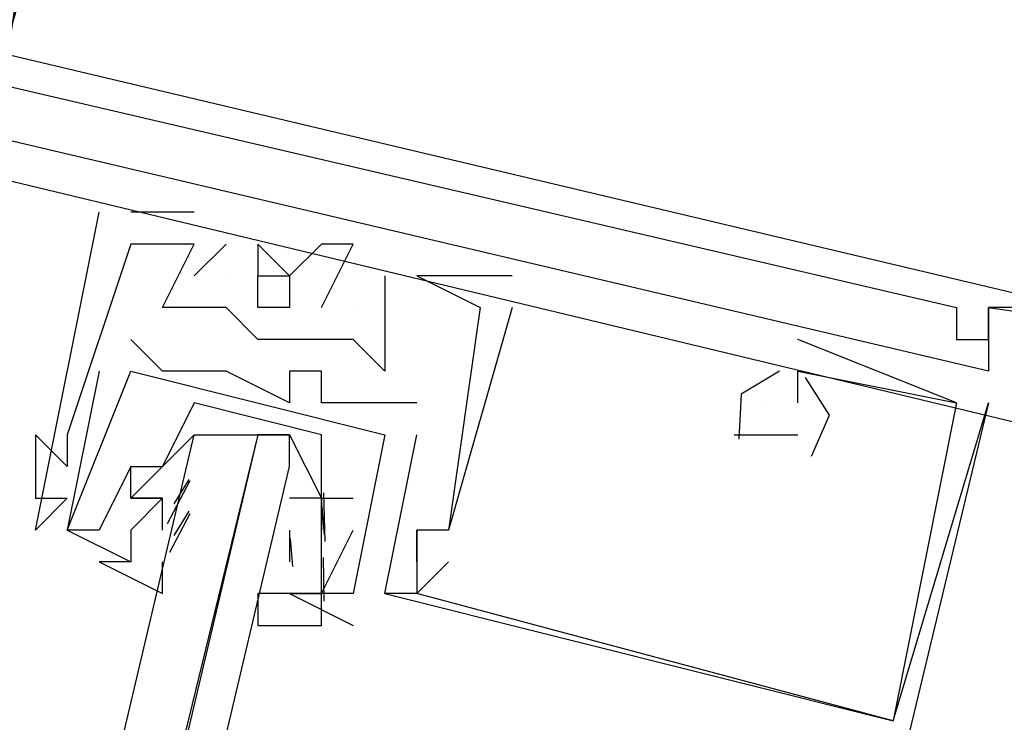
# Model space of a CAD drawing. Header units: feet. Extents: x -79 to 198, y -22 to 181.
# Tile 511 of 656: x 120.98 to 121.393, y 90.564 to 90.859. Entities that reach past the tile are written whole.
import ezdxf

# ---------------------------------------------------------------- set-up
doc = ezdxf.new("R2010")
doc.units = ezdxf.units.FT
doc.layers.add('A-LINEA', color=7, linetype='CONTINUOUS')

msp = doc.modelspace()

# ---------------------------------------------------------------- linework, layer by layer
at = {"layer": 'A-LINEA'}
for p, q in [((121.0133, 90.7778), (121.0133, 90.7778)), ((121.0133, 90.7778), (121.0133, 90.7778)), ((121.0133, 90.7778), (121.0133, 90.7778)), ((121.0133, 90.7778), (121.0133, 90.7778)), ((121.0133, 90.7778), (121.0133, 90.7778)), ((121.0133, 90.7778), (121.0133, 90.7778)), ((121.0533, 90.7778), (121.0267, 90.7778)), ((121.0267, 90.7778), (121.0267, 90.7778)), ((121.0533, 90.7778), (121.0267, 90.7778)), ((121.0267, 90.7778), (121.0267, 90.7778)), ((121.0533, 90.7778), (121.0267, 90.7778)), ((121.0267, 90.7778), (121.0267, 90.7778)), ((121.0533, 90.7778), (121.0267, 90.7778)), ((121.0267, 90.7778), (121.0267, 90.7778)), ((121.0533, 90.7778), (121.0267, 90.7778)), ((121.0267, 90.7778), (121.0267, 90.7778)), ((121.0533, 90.7778), (121.0267, 90.7778)), ((121.0267, 90.7778), (121.0267, 90.7778)), ((121.0533, 90.7778), (121.0533, 90.7778)), ((121.0533, 90.7778), (121.0533, 90.7778)), ((121.0533, 90.7778), (121.0533, 90.7778)), ((121.0533, 90.7778), (121.0533, 90.7778)), ((121.0533, 90.7778), (121.0533, 90.7778)), ((121.0533, 90.7778), (121.0533, 90.7778)), ((121.0267, 90.7644), (121.0267, 90.7644)), ((121.0267, 90.7644), (121.0267, 90.7644)), ((121.0267, 90.7644), (121.0267, 90.7644)), ((121.0267, 90.7644), (121.0267, 90.7644)), ((121.0267, 90.7644), (121.0267, 90.7644)), ((121.0267, 90.7644), (121.0267, 90.7644)), ((121.0533, 90.7511), (121.0667, 90.7644)), ((121.0533, 90.7644), (121.0533, 90.7644)), ((121.0533, 90.7644), (121.0533, 90.7644)), ((121.0533, 90.7511), (121.0667, 90.7644)), ((121.0533, 90.7644), (121.0533, 90.7644)), ((121.0533, 90.7644), (121.0533, 90.7644)), ((121.0533, 90.7511), (121.0667, 90.7644)), ((121.0533, 90.7644), (121.0533, 90.7644)), ((121.0533, 90.7644), (121.0533, 90.7644)), ((121.0533, 90.7511), (121.0667, 90.7644)), ((121.0533, 90.7644), (121.0533, 90.7644)), ((121.0533, 90.7644), (121.0533, 90.7644)), ((121.0533, 90.7511), (121.0667, 90.7644)), ((121.0533, 90.7644), (121.0533, 90.7644)), ((121.0533, 90.7644), (121.0533, 90.7644)), ((121.0533, 90.7511), (121.0667, 90.7644)), ((121.0533, 90.7644), (121.0533, 90.7644)), ((121.0533, 90.7644), (121.0533, 90.7644)), ((121.0667, 90.7644), (121.0667, 90.7644)), ((121.0667, 90.7644), (121.0667, 90.7644)), ((121.0667, 90.7644), (121.0667, 90.7644)), ((121.0667, 90.7644), (121.0667, 90.7644)), ((121.0667, 90.7644), (121.0667, 90.7644)), ((121.0667, 90.7644), (121.0667, 90.7644)), ((121.08, 90.7644), (121.08, 90.7644)), ((121.08, 90.7644), (121.08, 90.7644)), ((121.08, 90.7644), (121.08, 90.7644)), ((121.08, 90.7644), (121.08, 90.7644)), ((121.08, 90.7644), (121.08, 90.7644)), ((121.08, 90.7644), (121.08, 90.7644)), ((121.1067, 90.7644), (121.1067, 90.7644)), ((121.1067, 90.7644), (121.1067, 90.7644)), ((121.1067, 90.7644), (121.1067, 90.7644)), ((121.1067, 90.7644), (121.1067, 90.7644)), ((121.1067, 90.7644), (121.1067, 90.7644)), ((121.1067, 90.7644), (121.1067, 90.7644)), ((121.12, 90.7644), (121.12, 90.7644)), ((121.12, 90.7644), (121.12, 90.7644)), ((121.12, 90.7644), (121.12, 90.7644)), ((121.12, 90.7644), (121.12, 90.7644)), ((121.12, 90.7644), (121.12, 90.7644)), ((121.12, 90.7644), (121.12, 90.7644)), ((121.0533, 90.7511), (121.0533, 90.7511)), ((121.0533, 90.7511), (121.0533, 90.7511)), ((121.0533, 90.7511), (121.0533, 90.7511)), ((121.0533, 90.7511), (121.0533, 90.7511)), ((121.0533, 90.7511), (121.0533, 90.7511)), ((121.0533, 90.7511), (121.0533, 90.7511)), ((121.0667, 90.7511), (121.0667, 90.7511)), ((121.0667, 90.7511), (121.0667, 90.7511)), ((121.0667, 90.7511), (121.0667, 90.7511)), ((121.0667, 90.7511), (121.0667, 90.7511)), ((121.0667, 90.7511), (121.0667, 90.7511)), ((121.0667, 90.7511), (121.0667, 90.7511)), ((121.08, 90.7511), (121.08, 90.7511)), ((121.08, 90.7511), (121.08, 90.7511)), ((121.08, 90.7511), (121.08, 90.7511)), ((121.08, 90.7511), (121.08, 90.7511)), ((121.08, 90.7511), (121.08, 90.7511)), ((121.08, 90.7511), (121.08, 90.7511)), ((121.0933, 90.7511), (121.0933, 90.7511)), ((121.0933, 90.7511), (121.0933, 90.7511)), ((121.0933, 90.7511), (121.0933, 90.7511)), ((121.0933, 90.7511), (121.0933, 90.7511)), ((121.0933, 90.7511), (121.0933, 90.7511)), ((121.0933, 90.7511), (121.0933, 90.7511)), ((121.1333, 90.7511), (121.1333, 90.7511)), ((121.1333, 90.7511), (121.1333, 90.7511)), ((121.1333, 90.7511), (121.1333, 90.7511)), ((121.1333, 90.7511), (121.1333, 90.7511)), ((121.1333, 90.7511), (121.1333, 90.7511)), ((121.1333, 90.7511), (121.1333, 90.7511)), ((121.1867, 90.7511), (121.1467, 90.7511)), ((121.1467, 90.7511), (121.1467, 90.7511)), ((121.1467, 90.7511), (121.1467, 90.7511)), ((121.1867, 90.7511), (121.1467, 90.7511)), ((121.1467, 90.7511), (121.1467, 90.7511)), ((121.1467, 90.7511), (121.1467, 90.7511)), ((121.1867, 90.7511), (121.1467, 90.7511)), ((121.1467, 90.7511), (121.1467, 90.7511)), ((121.1467, 90.7511), (121.1467, 90.7511)), ((121.1867, 90.7511), (121.1467, 90.7511)), ((121.1467, 90.7511), (121.1467, 90.7511)), ((121.1467, 90.7511), (121.1467, 90.7511)), ((121.1867, 90.7511), (121.1467, 90.7511)), ((121.1467, 90.7511), (121.1467, 90.7511)), ((121.1467, 90.7511), (121.1467, 90.7511)), ((121.1867, 90.7511), (121.1467, 90.7511)), ((121.1467, 90.7511), (121.1467, 90.7511)), ((121.1467, 90.7511), (121.1467, 90.7511)), ((121.1867, 90.7511), (121.1867, 90.7511)), ((121.1867, 90.7511), (121.1867, 90.7511)), ((121.1867, 90.7511), (121.1867, 90.7511)), ((121.1867, 90.7511), (121.1867, 90.7511)), ((121.1867, 90.7511), (121.1867, 90.7511)), ((121.1867, 90.7511), (121.1867, 90.7511)), ((121.04, 90.7378), (121.04, 90.7378)), ((121.04, 90.7378), (121.04, 90.7378)), ((121.04, 90.7378), (121.04, 90.7378)), ((121.04, 90.7378), (121.04, 90.7378)), ((121.04, 90.7378), (121.04, 90.7378)), ((121.04, 90.7378), (121.04, 90.7378)), ((121.0533, 90.7378), (121.0533, 90.7378)), ((121.0533, 90.7378), (121.0533, 90.7378)), ((121.0533, 90.7378), (121.0533, 90.7378)), ((121.0533, 90.7378), (121.0533, 90.7378)), ((121.0533, 90.7378), (121.0533, 90.7378)), ((121.0533, 90.7378), (121.0533, 90.7378)), ((121.0667, 90.7378), (121.0667, 90.7378)), ((121.0667, 90.7378), (121.0667, 90.7378)), ((121.0667, 90.7378), (121.0667, 90.7378)), ((121.0667, 90.7378), (121.0667, 90.7378)), ((121.0667, 90.7378), (121.0667, 90.7378)), ((121.0667, 90.7378), (121.0667, 90.7378)), ((121.0933, 90.7378), (121.0933, 90.7378)), ((121.0933, 90.7378), (121.0933, 90.7378)), ((121.0933, 90.7378), (121.0933, 90.7378)), ((121.0933, 90.7378), (121.0933, 90.7378)), ((121.0933, 90.7378), (121.0933, 90.7378)), ((121.0933, 90.7378), (121.0933, 90.7378)), ((121.1067, 90.7378), (121.1067, 90.7378)), ((121.1067, 90.7378), (121.1067, 90.7378)), ((121.1067, 90.7378), (121.1067, 90.7378)), ((121.1067, 90.7378), (121.1067, 90.7378)), ((121.1067, 90.7378), (121.1067, 90.7378)), ((121.1067, 90.7378), (121.1067, 90.7378)), ((121.12, 90.7378), (121.12, 90.7378)), ((121.12, 90.7378), (121.12, 90.7378)), ((121.12, 90.7378), (121.12, 90.7378)), ((121.12, 90.7378), (121.12, 90.7378)), ((121.12, 90.7378), (121.12, 90.7378)), ((121.12, 90.7378), (121.12, 90.7378)), ((121.1333, 90.7378), (121.1333, 90.7378)), ((121.1333, 90.7378), (121.1333, 90.7378)), ((121.1333, 90.7378), (121.1333, 90.7378)), ((121.1333, 90.7378), (121.1333, 90.7378)), ((121.1333, 90.7378), (121.1333, 90.7378)), ((121.1333, 90.7378), (121.1333, 90.7378)), ((121.1333, 90.7378), (121.1333, 90.7378)), ((121.1333, 90.7378), (121.1333, 90.7378)), ((121.1333, 90.7378), (121.1333, 90.7378)), ((121.1333, 90.7378), (121.1333, 90.7378)), ((121.1333, 90.7378), (121.1333, 90.7378)), ((121.1333, 90.7378), (121.1333, 90.7378)), ((121.1733, 90.7378), (121.1733, 90.7378)), ((121.1733, 90.7378), (121.1733, 90.7378)), ((121.1733, 90.7378), (121.1733, 90.7378)), ((121.1733, 90.7378), (121.1733, 90.7378)), ((121.1733, 90.7378), (121.1733, 90.7378)), ((121.1733, 90.7378), (121.1733, 90.7378)), ((121.1733, 90.7378), (121.1733, 90.7378)), ((121.1733, 90.7378), (121.1733, 90.7378)), ((121.1733, 90.7378), (121.1733, 90.7378)), ((121.1733, 90.7378), (121.1733, 90.7378)), ((121.1733, 90.7378), (121.1733, 90.7378)), ((121.1733, 90.7378), (121.1733, 90.7378)), ((121.1867, 90.7378), (121.1867, 90.7378)), ((121.1867, 90.7378), (121.1867, 90.7378)), ((121.1867, 90.7378), (121.1867, 90.7378)), ((121.1867, 90.7378), (121.1867, 90.7378)), ((121.1867, 90.7378), (121.1867, 90.7378)), ((121.1867, 90.7378), (121.1867, 90.7378)), ((121.3733, 90.7378), (121.3733, 90.7378)), ((121.3733, 90.7378), (121.3733, 90.7378)), ((121.3733, 90.7378), (121.3733, 90.7378)), ((121.3733, 90.7378), (121.3733, 90.7378)), ((121.3733, 90.7378), (121.3733, 90.7378)), ((121.3733, 90.7378), (121.3733, 90.7378)), ((121.3867, 90.7378), (121.3867, 90.7378)), ((121.3867, 90.7378), (121.3867, 90.7378)), ((121.3867, 90.7378), (121.3867, 90.7378)), ((121.3867, 90.7378), (121.3867, 90.7378)), ((121.3867, 90.7378), (121.3867, 90.7378)), ((121.3867, 90.7378), (121.3867, 90.7378)), ((121.3867, 90.7378), (121.3867, 90.7378)), ((121.3867, 90.7378), (121.3867, 90.7378)), ((121.3867, 90.7378), (121.3867, 90.7378)), ((121.3867, 90.7378), (121.3867, 90.7378)), ((121.3867, 90.7378), (121.3867, 90.7378)), ((121.3867, 90.7378), (121.3867, 90.7378)), ((121.0267, 90.7244), (121.0267, 90.7244)), ((121.0267, 90.7244), (121.0267, 90.7244)), ((121.0267, 90.7244), (121.0267, 90.7244)), ((121.0267, 90.7244), (121.0267, 90.7244)), ((121.08, 90.7244), (121.08, 90.7244)), ((121.08, 90.7244), (121.08, 90.7244)), ((121.08, 90.7244), (121.08, 90.7244)), ((121.08, 90.7244), (121.08, 90.7244)), ((121.08, 90.7244), (121.08, 90.7244)), ((121.08, 90.7244), (121.08, 90.7244)), ((121.0933, 90.7244), (121.0933, 90.7244)), ((121.0933, 90.7244), (121.0933, 90.7244)), ((121.0933, 90.7244), (121.0933, 90.7244)), ((121.0933, 90.7244), (121.0933, 90.7244)), ((121.0933, 90.7244), (121.0933, 90.7244)), ((121.0933, 90.7244), (121.0933, 90.7244)), ((121.1067, 90.7244), (121.1067, 90.7244)), ((121.1067, 90.7244), (121.1067, 90.7244)), ((121.1067, 90.7244), (121.1067, 90.7244)), ((121.1067, 90.7244), (121.1067, 90.7244)), ((121.1067, 90.7244), (121.1067, 90.7244)), ((121.1067, 90.7244), (121.1067, 90.7244)), ((121.12, 90.7244), (121.12, 90.7244)), ((121.12, 90.7244), (121.12, 90.7244)), ((121.12, 90.7244), (121.12, 90.7244)), ((121.12, 90.7244), (121.12, 90.7244)), ((121.12, 90.7244), (121.12, 90.7244)), ((121.12, 90.7244), (121.12, 90.7244)), ((121.3733, 90.6978), (121.3067, 90.7244)), ((121.3067, 90.7244), (121.3067, 90.7244)), ((121.3733, 90.6978), (121.3067, 90.7244)), ((121.3067, 90.7244), (121.3067, 90.7244)), ((121.3733, 90.6978), (121.3067, 90.7244)), ((121.3067, 90.7244), (121.3067, 90.7244)), ((121.3733, 90.6978), (121.3067, 90.7244)), ((121.3067, 90.7244), (121.3067, 90.7244)), ((121.3733, 90.6978), (121.3067, 90.7244)), ((121.3067, 90.7244), (121.3067, 90.7244)), ((121.3733, 90.6978), (121.3067, 90.7244)), ((121.3067, 90.7244), (121.3067, 90.7244)), ((121.3733, 90.7244), (121.3733, 90.7244)), ((121.3733, 90.7244), (121.3733, 90.7244)), ((121.3733, 90.7244), (121.3733, 90.7244)), ((121.3733, 90.7244), (121.3733, 90.7244)), ((121.3733, 90.7244), (121.3733, 90.7244)), ((121.3733, 90.7244), (121.3733, 90.7244)), ((121.3867, 90.7244), (121.3867, 90.7244)), ((121.3867, 90.7244), (121.3867, 90.7244)), ((121.3867, 90.7244), (121.3867, 90.7244)), ((121.3867, 90.7244), (121.3867, 90.7244)), ((121.3867, 90.7244), (121.3867, 90.7244)), ((121.3867, 90.7244), (121.3867, 90.7244)), ((121.3867, 90.7244), (121.3867, 90.7244)), ((121.3867, 90.7244), (121.3867, 90.7244)), ((121.3867, 90.7244), (121.3867, 90.7244)), ((121.3867, 90.7244), (121.3867, 90.7244)), ((121.3867, 90.7244), (121.3867, 90.7244)), ((121.3867, 90.7244), (121.3867, 90.7244)), ((121.0133, 90.7111), (121.0133, 90.7111)), ((121.0133, 90.7111), (121.0133, 90.7111)), ((121.0133, 90.7111), (121.0133, 90.7111)), ((121.0133, 90.7111), (121.0133, 90.7111)), ((121.0267, 90.7111), (121.0267, 90.7111)), ((121.0267, 90.7111), (121.0267, 90.7111)), ((121.0267, 90.7111), (121.0267, 90.7111)), ((121.0267, 90.7111), (121.0267, 90.7111)), ((121.04, 90.7111), (121.04, 90.7111)), ((121.04, 90.7111), (121.04, 90.7111)), ((121.04, 90.7111), (121.04, 90.7111)), ((121.04, 90.7111), (121.04, 90.7111)), ((121.0667, 90.7111), (121.0667, 90.7111)), ((121.0667, 90.7111), (121.0667, 90.7111)), ((121.0667, 90.7111), (121.0667, 90.7111)), ((121.0667, 90.7111), (121.0667, 90.7111)), ((121.0933, 90.7111), (121.0933, 90.7111)), ((121.0933, 90.7111), (121.0933, 90.7111)), ((121.0933, 90.7111), (121.0933, 90.7111)), ((121.0933, 90.7111), (121.0933, 90.7111)), ((121.1067, 90.7111), (121.1067, 90.7111)), ((121.1067, 90.7111), (121.1067, 90.7111)), ((121.1067, 90.7111), (121.1067, 90.7111)), ((121.1067, 90.7111), (121.1067, 90.7111)), ((121.1333, 90.7111), (121.1333, 90.7111)), ((121.1333, 90.7111), (121.1333, 90.7111)), ((121.1333, 90.7111), (121.1333, 90.7111)), ((121.1333, 90.7111), (121.1333, 90.7111)), ((121.1333, 90.7111), (121.1333, 90.7111)), ((121.1333, 90.7111), (121.1333, 90.7111)), ((121.2933, 90.7111), (121.2933, 90.7111)), ((121.2933, 90.7111), (121.2933, 90.7111)), ((121.2933, 90.7111), (121.2933, 90.7111)), ((121.2933, 90.7111), (121.2933, 90.7111)), ((121.2933, 90.7111), (121.2933, 90.7111)), ((121.2933, 90.7111), (121.2933, 90.7111)), ((121.2933, 90.7111), (121.2933, 90.7111)), ((121.2933, 90.7111), (121.2933, 90.7111)), ((121.2933, 90.7111), (121.2933, 90.7111)), ((121.2933, 90.7111), (121.2933, 90.7111)), ((121.2933, 90.7111), (121.2933, 90.7111)), ((121.2933, 90.7111), (121.2933, 90.7111)), ((121.3067, 90.7111), (121.3067, 90.7111)), ((121.3067, 90.7111), (121.3067, 90.7111)), ((121.3067, 90.7111), (121.3067, 90.7111)), ((121.3067, 90.7111), (121.3067, 90.7111)), ((121.3067, 90.7111), (121.3067, 90.7111)), ((121.3067, 90.7111), (121.3067, 90.7111)), ((121.3867, 90.7111), (121.3867, 90.7111)), ((121.3867, 90.7111), (121.3867, 90.7111)), ((121.3867, 90.7111), (121.3867, 90.7111)), ((121.3867, 90.7111), (121.3867, 90.7111)), ((121.3867, 90.7111), (121.3867, 90.7111)), ((121.3867, 90.7111), (121.3867, 90.7111)), ((121.1067, 90.6844), (121.0533, 90.6978)), ((121.1067, 90.6844), (121.0533, 90.6978)), ((121.0933, 90.6978), (121.0933, 90.6978)), ((121.0933, 90.6978), (121.0933, 90.6978)), ((121.0933, 90.6978), (121.0933, 90.6978)), ((121.0933, 90.6978), (121.0933, 90.6978)), ((121.1067, 90.6978), (121.1067, 90.6978)), ((121.1067, 90.6978), (121.1067, 90.6978)), ((121.1067, 90.6978), (121.1067, 90.6978)), ((121.1067, 90.6978), (121.1067, 90.6978)), ((121.12, 90.6978), (121.12, 90.6978)), ((121.12, 90.6978), (121.12, 90.6978)), ((121.12, 90.6978), (121.12, 90.6978)), ((121.12, 90.6978), (121.12, 90.6978)), ((121.1467, 90.6978), (121.1467, 90.6978)), ((121.1467, 90.6978), (121.1467, 90.6978)), ((121.1467, 90.6978), (121.1467, 90.6978)), ((121.1467, 90.6978), (121.1467, 90.6978)), ((121.2933, 90.6978), (121.2933, 90.6978)), ((121.2933, 90.6978), (121.2933, 90.6978)), ((121.2933, 90.6978), (121.2933, 90.6978)), ((121.2933, 90.6978), (121.2933, 90.6978)), ((121.2933, 90.6978), (121.2933, 90.6978)), ((121.2933, 90.6978), (121.2933, 90.6978)), ((121.3067, 90.6978), (121.3067, 90.6978)), ((121.3067, 90.6978), (121.3067, 90.6978)), ((121.3067, 90.6978), (121.3067, 90.6978)), ((121.3067, 90.6978), (121.3067, 90.6978)), ((121.3067, 90.6978), (121.3067, 90.6978)), ((121.3067, 90.6978), (121.3067, 90.6978)), ((121.3467, 90.5644), (121.3867, 90.6978)), ((121.3467, 90.5644), (121.3867, 90.6978)), ((121.3467, 90.5644), (121.3867, 90.6978)), ((121.3467, 90.5644), (121.3867, 90.6978)), ((121.3467, 90.5644), (121.3867, 90.6978)), ((121.3467, 90.5644), (121.3867, 90.6978)), ((121.3733, 90.6978), (121.3733, 90.6978)), ((121.3733, 90.6978), (121.3733, 90.6978)), ((121.3733, 90.6978), (121.3733, 90.6978)), ((121.3733, 90.6978), (121.3733, 90.6978)), ((121.3733, 90.6978), (121.3733, 90.6978)), ((121.3733, 90.6978), (121.3733, 90.6978)), ((121.3733, 90.6978), (121.3733, 90.6978)), ((121.3733, 90.6978), (121.3733, 90.6978)), ((121.3733, 90.6978), (121.3733, 90.6978)), ((121.3733, 90.6978), (121.3733, 90.6978)), ((121.3733, 90.6978), (121.3733, 90.6978)), ((121.3733, 90.6978), (121.3733, 90.6978)), ((121.3867, 90.6978), (121.3867, 90.6978)), ((121.3867, 90.6978), (121.3867, 90.6978)), ((121.3867, 90.6978), (121.3867, 90.6978)), ((121.3867, 90.6978), (121.3867, 90.6978)), ((121.3867, 90.6978), (121.3867, 90.6978)), ((121.3867, 90.6978), (121.3867, 90.6978)), ((120.9867, 90.6844), (120.9867, 90.6844)), ((120.9867, 90.6844), (120.9867, 90.6844)), ((120.9867, 90.6844), (120.9867, 90.6844)), ((120.9867, 90.6844), (120.9867, 90.6844)), ((120.9867, 90.6844), (120.9867, 90.6844)), ((120.9867, 90.6844), (120.9867, 90.6844)), ((121, 90.6844), (121, 90.6844)), ((121, 90.6844), (121, 90.6844)), ((121, 90.6844), (121, 90.6844)), ((121, 90.6844), (121, 90.6844)), ((121, 90.6844), (121, 90.6844)), ((121, 90.6844), (121, 90.6844)), ((121.0533, 90.6844), (121.0533, 90.6844)), ((121.0533, 90.6844), (121.0533, 90.6844)), ((121.0667, 90.6844), (121.08, 90.6844)), ((121.0667, 90.6844), (121.08, 90.6844)), ((121.0933, 90.6844), (121.0933, 90.6844)), ((121.0933, 90.6844), (121.0933, 90.6844)), ((121.1333, 90.6178), (121.1467, 90.6844)), ((121.1333, 90.6844), (121.1333, 90.6844)), ((121.1333, 90.6844), (121.1333, 90.6844)), ((121.1333, 90.6178), (121.1467, 90.6844)), ((121.1333, 90.6844), (121.1333, 90.6844)), ((121.1333, 90.6844), (121.1333, 90.6844)), ((121.1333, 90.6178), (121.1467, 90.6844)), ((121.1333, 90.6844), (121.1333, 90.6844)), ((121.1333, 90.6844), (121.1333, 90.6844)), ((121.1333, 90.6178), (121.1467, 90.6844)), ((121.1333, 90.6844), (121.1333, 90.6844)), ((121.1333, 90.6844), (121.1333, 90.6844)), ((121.1467, 90.6844), (121.1467, 90.6844)), ((121.1467, 90.6844), (121.1467, 90.6844)), ((121.1467, 90.6844), (121.1467, 90.6844)), ((121.1467, 90.6844), (121.1467, 90.6844)), ((121.28, 90.6844), (121.2933, 90.6844)), ((121.28, 90.6844), (121.28, 90.6844)), ((121.28, 90.6844), (121.2933, 90.6844)), ((121.28, 90.6844), (121.28, 90.6844)), ((121.28, 90.6844), (121.2933, 90.6844)), ((121.28, 90.6844), (121.28, 90.6844)), ((121.28, 90.6844), (121.2933, 90.6844)), ((121.28, 90.6844), (121.28, 90.6844)), ((121.28, 90.6844), (121.2933, 90.6844)), ((121.28, 90.6844), (121.28, 90.6844)), ((121.28, 90.6844), (121.2933, 90.6844)), ((121.28, 90.6844), (121.28, 90.6844)), ((121.2933, 90.6844), (121.3067, 90.6844)), ((121.2933, 90.6844), (121.2933, 90.6844)), ((121.2933, 90.6844), (121.3067, 90.6844)), ((121.2933, 90.6844), (121.2933, 90.6844)), ((121.2933, 90.6844), (121.3067, 90.6844)), ((121.2933, 90.6844), (121.2933, 90.6844)), ((121.2933, 90.6844), (121.3067, 90.6844)), ((121.2933, 90.6844), (121.2933, 90.6844)), ((121.2933, 90.6844), (121.3067, 90.6844)), ((121.2933, 90.6844), (121.2933, 90.6844)), ((121.2933, 90.6844), (121.3067, 90.6844)), ((121.2933, 90.6844), (121.2933, 90.6844)), ((121.3067, 90.6844), (121.3067, 90.6844)), ((121.3067, 90.6844), (121.3067, 90.6844)), ((121.3067, 90.6844), (121.3067, 90.6844)), ((121.3067, 90.6844), (121.3067, 90.6844)), ((121.3067, 90.6844), (121.3067, 90.6844)), ((121.3067, 90.6844), (121.3067, 90.6844)), ((121, 90.6711), (121, 90.6711)), ((121, 90.6711), (121, 90.6711)), ((121, 90.6711), (121, 90.6711)), ((121, 90.6711), (121, 90.6711)), ((121, 90.6711), (121, 90.6711)), ((121, 90.6711), (121, 90.6711)), ((121.0267, 90.6711), (121.0267, 90.6711)), ((121.0267, 90.6711), (121.0267, 90.6711)), ((121.0267, 90.6711), (121.0267, 90.6711)), ((121.0267, 90.6711), (121.0267, 90.6711)), ((121.0267, 90.6711), (121.0267, 90.6711)), ((121.0267, 90.6711), (121.0267, 90.6711)), ((121.0267, 90.6711), (121.0267, 90.6711)), ((121.0267, 90.6711), (121.0267, 90.6711)), ((121.04, 90.6711), (121.04, 90.6711)), ((121.04, 90.6711), (121.04, 90.6711)), ((121.04, 90.6711), (121.04, 90.6711)), ((121.04, 90.6711), (121.04, 90.6711)), ((121.0533, 90.6711), (121.0533, 90.6711)), ((121.0533, 90.6711), (121.0533, 90.6711)), ((121.0933, 90.6711), (121.0933, 90.6711)), ((121.0933, 90.6711), (121.0933, 90.6711)), ((121.042, 90.6472), (121.0516, 90.6652)), ((121.042, 90.6472), (121.0516, 90.6652)), ((121.0448, 90.6555), (121.0511, 90.6657)), ((121.0448, 90.6555), (121.0511, 90.6657)), ((121.1075, 90.6601), (121.1081, 90.6397)), ((121.1075, 90.6601), (121.1081, 90.6397)), ((120.9867, 90.6578), (120.9867, 90.6578)), ((120.9867, 90.6578), (120.9867, 90.6578)), ((120.9867, 90.6578), (120.9867, 90.6578)), ((120.9867, 90.6578), (120.9867, 90.6578)), ((120.9867, 90.6578), (120.9867, 90.6578)), ((120.9867, 90.6578), (120.9867, 90.6578)), ((121, 90.6578), (121, 90.6578)), ((121, 90.6578), (121, 90.6578)), ((121, 90.6578), (121, 90.6578)), ((121, 90.6578), (121, 90.6578)), ((121, 90.6578), (121, 90.6578)), ((121, 90.6578), (121, 90.6578)), ((121.0267, 90.6578), (121.0267, 90.6578)), ((121.0267, 90.6578), (121.0267, 90.6578)), ((121.0267, 90.6578), (121.0267, 90.6578)), ((121.0267, 90.6578), (121.0267, 90.6578)), ((121.0267, 90.6578), (121.0267, 90.6578)), ((121.0267, 90.6578), (121.0267, 90.6578)), ((121.0267, 90.6578), (121.0267, 90.6578)), ((121.0267, 90.6578), (121.0267, 90.6578)), ((121.04, 90.6578), (121.04, 90.6578)), ((121.04, 90.6578), (121.04, 90.6578)), ((121.04, 90.6444), (121.04, 90.6578)), ((121.04, 90.6578), (121.04, 90.6578)), ((121.04, 90.6578), (121.04, 90.6578)), ((121.04, 90.6578), (121.04, 90.6578)), ((121.04, 90.6444), (121.04, 90.6578)), ((121.04, 90.6578), (121.04, 90.6578)), ((121.1067, 90.6578), (121.1067, 90.6578)), ((121.1067, 90.6578), (121.1067, 90.6578)), ((121.1067, 90.6578), (121.1067, 90.6578)), ((121.1067, 90.6578), (121.1067, 90.6578)), ((121.1067, 90.6578), (121.1067, 90.6578)), ((121.1067, 90.6578), (121.1067, 90.6578)), ((121.1067, 90.6578), (121.1067, 90.6578)), ((121.1067, 90.6578), (121.1067, 90.6578)), ((121.12, 90.6578), (121.12, 90.6578)), ((121.12, 90.6578), (121.12, 90.6578)), ((121.12, 90.6578), (121.12, 90.6578)), ((121.12, 90.6578), (121.12, 90.6578)), ((121.0448, 90.6422), (121.0511, 90.6524)), ((121.0448, 90.6422), (121.0511, 90.6524)), ((121.1068, 90.6543), (121.1078, 90.6424)), ((121.1068, 90.6543), (121.1078, 90.6424)), ((121.043, 90.6352), (121.0515, 90.6514)), ((121.043, 90.6352), (121.0515, 90.6514)), ((120.9867, 90.6444), (120.9867, 90.6444)), ((120.9867, 90.6444), (120.9867, 90.6444)), ((120.9867, 90.6444), (120.9867, 90.6444)), ((120.9867, 90.6444), (120.9867, 90.6444)), ((120.9867, 90.6444), (120.9867, 90.6444)), ((120.9867, 90.6444), (120.9867, 90.6444)), ((121, 90.6444), (121, 90.6444)), ((121, 90.6444), (121, 90.6444)), ((121, 90.6444), (121, 90.6444)), ((121, 90.6444), (121, 90.6444)), ((121, 90.6444), (121, 90.6444)), ((121, 90.6444), (121, 90.6444)), ((121, 90.6444), (121, 90.6444)), ((121, 90.6444), (121, 90.6444)), ((121.0133, 90.6444), (121.0133, 90.6444)), ((121.0133, 90.6444), (121.0133, 90.6444)), ((121.0133, 90.6444), (121.0133, 90.6444)), ((121.0133, 90.6444), (121.0133, 90.6444)), ((121.04, 90.6444), (121.04, 90.6444)), ((121.04, 90.6444), (121.04, 90.6444)), ((121.04, 90.6444), (121.04, 90.6444)), ((121.04, 90.6444), (121.04, 90.6444)), ((121.0933, 90.6444), (121.0933, 90.6311)), ((121.0933, 90.6444), (121.0933, 90.6444)), ((121.0933, 90.6444), (121.0933, 90.6311)), ((121.0933, 90.6444), (121.0933, 90.6444)), ((121.1067, 90.6444), (121.1067, 90.6444)), ((121.1067, 90.6444), (121.1067, 90.6444)), ((121.1067, 90.6444), (121.1067, 90.6444)), ((121.1067, 90.6444), (121.1067, 90.6444)), ((121.1067, 90.6444), (121.1067, 90.6444)), ((121.1067, 90.6444), (121.1067, 90.6444)), ((121.1067, 90.6444), (121.1067, 90.6444)), ((121.1067, 90.6444), (121.1067, 90.6444)), ((121.12, 90.6444), (121.12, 90.6444)), ((121.12, 90.6444), (121.12, 90.6444)), ((121.12, 90.6444), (121.12, 90.6444)), ((121.12, 90.6444), (121.12, 90.6444)), ((121.1467, 90.6444), (121.1467, 90.6444)), ((121.1467, 90.6444), (121.1467, 90.6444)), ((121.1467, 90.6444), (121.1467, 90.6444)), ((121.1467, 90.6444), (121.1467, 90.6444)), ((121.1467, 90.6444), (121.1467, 90.6444)), ((121.1467, 90.6444), (121.1467, 90.6444)), ((121.1467, 90.6444), (121.1467, 90.6444)), ((121.1467, 90.6444), (121.1467, 90.6444)), ((121.1467, 90.6444), (121.1467, 90.6444)), ((121.1467, 90.6444), (121.1467, 90.6444)), ((121.1467, 90.6444), (121.1467, 90.6444)), ((121.1467, 90.6444), (121.1467, 90.6444)), ((121.16, 90.6444), (121.16, 90.6444)), ((121.16, 90.6444), (121.16, 90.6444)), ((121.16, 90.6444), (121.16, 90.6444)), ((121.16, 90.6444), (121.16, 90.6444)), ((121.16, 90.6444), (121.16, 90.6444)), ((121.16, 90.6444), (121.16, 90.6444)), ((121.16, 90.6444), (121.16, 90.6444)), ((121.16, 90.6444), (121.16, 90.6444)), ((121.16, 90.6444), (121.16, 90.6444)), ((121.16, 90.6444), (121.16, 90.6444)), ((121.16, 90.6444), (121.16, 90.6444)), ((121.16, 90.6444), (121.16, 90.6444)), ((121.0935, 90.6409), (121.0945, 90.6291)), ((121.0935, 90.6409), (121.0945, 90.6291)), ((121.1074, 90.6329), (121.1077, 90.6146)), ((121.1074, 90.6329), (121.1077, 90.6146)), ((121.0267, 90.6311), (121.0267, 90.6311)), ((121.0267, 90.6311), (121.0267, 90.6311)), ((121.0267, 90.6311), (121.0267, 90.6311)), ((121.0267, 90.6311), (121.0267, 90.6311)), ((121.0933, 90.6311), (121.0933, 90.6311)), ((121.0933, 90.6311), (121.0933, 90.6311)), ((121.0933, 90.6311), (121.0933, 90.6311)), ((121.0933, 90.6311), (121.0933, 90.6311)), ((121.1467, 90.6311), (121.1467, 90.6311)), ((121.1467, 90.6311), (121.1467, 90.6311)), ((121.1467, 90.6311), (121.1467, 90.6311)), ((121.1467, 90.6311), (121.1467, 90.6311)), ((121.1467, 90.6311), (121.1467, 90.6311)), ((121.1467, 90.6311), (121.1467, 90.6311)), ((121.16, 90.6311), (121.16, 90.6311)), ((121.16, 90.6311), (121.16, 90.6311)), ((121.16, 90.6311), (121.16, 90.6311)), ((121.16, 90.6311), (121.16, 90.6311)), ((121.16, 90.6311), (121.16, 90.6311)), ((121.16, 90.6311), (121.16, 90.6311)), ((121.0933, 90.6178), (121.12, 90.6044)), ((121.0933, 90.6178), (121.0933, 90.6178)), ((121.0933, 90.6178), (121.12, 90.6044)), ((121.0933, 90.6178), (121.0933, 90.6178)), ((121.0933, 90.6178), (121.12, 90.6044)), ((121.0933, 90.6178), (121.0933, 90.6178)), ((121.0933, 90.6178), (121.12, 90.6044)), ((121.0933, 90.6178), (121.0933, 90.6178)), ((121.1067, 90.6178), (121.1067, 90.6178)), ((121.1067, 90.6178), (121.1067, 90.6178)), ((121.1067, 90.6178), (121.1067, 90.6178)), ((121.1067, 90.6178), (121.1067, 90.6178)), ((121.12, 90.6178), (121.12, 90.6178)), ((121.12, 90.6178), (121.12, 90.6178)), ((121.12, 90.6178), (121.12, 90.6178)), ((121.12, 90.6178), (121.12, 90.6178)), ((121.12, 90.6178), (121.12, 90.6178)), ((121.12, 90.6178), (121.12, 90.6178)), ((121.12, 90.6178), (121.12, 90.6178)), ((121.12, 90.6178), (121.12, 90.6178)), ((121.1333, 90.6178), (121.1333, 90.6178)), ((121.1333, 90.6178), (121.1333, 90.6178)), ((121.1333, 90.6178), (121.1333, 90.6178)), ((121.1333, 90.6178), (121.1333, 90.6178)), ((121.1333, 90.6178), (121.1333, 90.6178)), ((121.1333, 90.6178), (121.1333, 90.6178)), ((121.1333, 90.6178), (121.1333, 90.6178)), ((121.1333, 90.6178), (121.1333, 90.6178)), ((121.1333, 90.6178), (121.1333, 90.6178)), ((121.1333, 90.6178), (121.1333, 90.6178)), ((121.1467, 90.6178), (121.1467, 90.6178)), ((121.1467, 90.6178), (121.1467, 90.6178)), ((121.1467, 90.6178), (121.1467, 90.6178)), ((121.1467, 90.6178), (121.1467, 90.6178)), ((121.1467, 90.6178), (121.1467, 90.6178)), ((121.1467, 90.6178), (121.1467, 90.6178)), ((121.1467, 90.6178), (121.1467, 90.6178)), ((121.1467, 90.6178), (121.1467, 90.6178)), ((121.1467, 90.6178), (121.1467, 90.6178)), ((121.1467, 90.6178), (121.1467, 90.6178)), ((121.1467, 90.6178), (121.1467, 90.6178)), ((121.1467, 90.6178), (121.1467, 90.6178)), ((121.12, 90.6044), (121.12, 90.6044)), ((121.12, 90.6044), (121.12, 90.6044)), ((121.12, 90.6044), (121.12, 90.6044)), ((121.12, 90.6044), (121.12, 90.6044)), ((121.3467, 90.5644), (121.3467, 90.5644)), ((121.3467, 90.5644), (121.3467, 90.5644)), ((121.3467, 90.5644), (121.3467, 90.5644)), ((121.3467, 90.5644), (121.3467, 90.5644)), ((121.3467, 90.5644), (121.3467, 90.5644)), ((121.3467, 90.5644), (121.3467, 90.5644)), ((121.3467, 90.5644), (121.3467, 90.5644)), ((121.3467, 90.5644), (121.3467, 90.5644)), ((121.3467, 90.5644), (121.3467, 90.5644)), ((121.3467, 90.5644), (121.3467, 90.5644)), ((121.3467, 90.5644), (121.3467, 90.5644)), ((121.3467, 90.5644), (121.3467, 90.5644))]:
    msp.add_line(p, q, dxfattribs=at)
for points in [[(120.9733, 90.9511), (120.9733, 90.9644), (120.9467, 90.9644), (120.92, 90.8044), (121.5867, 90.6444)], [(120.9733, 90.9511), (120.9733, 90.9644), (120.9467, 90.9644), (120.92, 90.8044), (121.5867, 90.6444)], [(120.9733, 90.9511), (120.9733, 90.9644), (120.9467, 90.9644), (120.92, 90.8044), (121.5867, 90.6444)], [(120.9733, 90.9511), (120.9733, 90.9644), (120.9467, 90.9644), (120.92, 90.8044), (121.5867, 90.6444)], [(120.9733, 90.9511), (120.9733, 90.9644), (120.9467, 90.9644), (120.92, 90.8044), (121.5867, 90.6444)], [(120.9733, 90.9511), (120.9733, 90.9644), (120.9467, 90.9644), (120.92, 90.8044), (121.5867, 90.6444)], [(120.9733, 90.8311), (120.9867, 90.9244), (121, 90.9378), (120.9733, 90.8444), (121.48, 90.7244), (121.4933, 90.8178), (121.4933, 90.8178)], [(120.9733, 90.8311), (120.9867, 90.9244), (121, 90.9378), (120.9733, 90.8444), (121.48, 90.7244), (121.4933, 90.8178), (121.4933, 90.8178)], [(120.9733, 90.8311), (120.9867, 90.9244), (121, 90.9378), (120.9733, 90.8444), (121.48, 90.7244), (121.4933, 90.8178), (121.4933, 90.8178)], [(120.9733, 90.8311), (120.9867, 90.9244), (121, 90.9378), (120.9733, 90.8444), (121.48, 90.7244), (121.4933, 90.8178), (121.4933, 90.8178)], [(120.9733, 90.8311), (120.9867, 90.9244), (121, 90.9378), (120.9733, 90.8444), (121.48, 90.7244), (121.4933, 90.8178), (121.4933, 90.8178)], [(120.9733, 90.8311), (120.9867, 90.9244), (121, 90.9378), (120.9733, 90.8444), (121.48, 90.7244), (121.4933, 90.8178), (121.4933, 90.8178)], [(120.9467, 90.8178), (120.9467, 90.8178), (120.9467, 90.8311), (120.9733, 90.8178), (120.9733, 90.8311), (121.3733, 90.7378), (121.3733, 90.7244), (121.3867, 90.7244), (121.3867, 90.7378), (121.48, 90.7244)], [(120.9467, 90.8178), (120.9467, 90.8178), (120.9467, 90.8311), (120.9733, 90.8178), (120.9733, 90.8311), (121.3733, 90.7378), (121.3733, 90.7244), (121.3867, 90.7244), (121.3867, 90.7378), (121.48, 90.7244)], [(120.9467, 90.8178), (120.9467, 90.8178), (120.9467, 90.8311), (120.9733, 90.8178), (120.9733, 90.8311), (121.3733, 90.7378), (121.3733, 90.7244), (121.3867, 90.7244), (121.3867, 90.7378), (121.48, 90.7244)], [(120.9467, 90.8178), (120.9467, 90.8178), (120.9467, 90.8311), (120.9733, 90.8178), (120.9733, 90.8311), (121.3733, 90.7378), (121.3733, 90.7244), (121.3867, 90.7244), (121.3867, 90.7378), (121.48, 90.7244)], [(120.9467, 90.8178), (120.9467, 90.8178), (120.9467, 90.8311), (120.9733, 90.8178), (120.9733, 90.8311), (121.3733, 90.7378), (121.3733, 90.7244), (121.3867, 90.7244), (121.3867, 90.7378), (121.48, 90.7244)], [(120.9467, 90.8178), (120.9467, 90.8178), (120.9467, 90.8311), (120.9733, 90.8178), (120.9733, 90.8311), (121.3733, 90.7378), (121.3733, 90.7244), (121.3867, 90.7244), (121.3867, 90.7378), (121.48, 90.7244)], [(121.4933, 90.7511), (121.48, 90.6844), (121.4, 90.7111), (121.4, 90.7378), (121.3867, 90.7378), (121.3867, 90.7244), (121.3867, 90.7111), (120.9333, 90.8178)], [(121.4933, 90.7511), (121.48, 90.6844), (121.4, 90.7111), (121.4, 90.7378), (121.3867, 90.7378), (121.3867, 90.7244), (121.3867, 90.7111), (120.9333, 90.8178)], [(121.4933, 90.7511), (121.48, 90.6844), (121.4, 90.7111), (121.4, 90.7378), (121.3867, 90.7378), (121.3867, 90.7244), (121.3867, 90.7111), (120.9333, 90.8178)], [(121.4933, 90.7511), (121.48, 90.6844), (121.4, 90.7111), (121.4, 90.7378), (121.3867, 90.7378), (121.3867, 90.7244), (121.3867, 90.7111), (120.9333, 90.8178)], [(121.4933, 90.7511), (121.48, 90.6844), (121.4, 90.7111), (121.4, 90.7378), (121.3867, 90.7378), (121.3867, 90.7244), (121.3867, 90.7111), (120.9333, 90.8178)], [(121.4933, 90.7511), (121.48, 90.6844), (121.4, 90.7111), (121.4, 90.7378), (121.3867, 90.7378), (121.3867, 90.7244), (121.3867, 90.7111), (120.9333, 90.8178)], [(121.1333, 90.7378), (121.1333, 90.7111), (121.12, 90.7244), (121.1067, 90.7244), (121.0933, 90.7244), (121.08, 90.7244), (121.0667, 90.7378), (121.0533, 90.7378), (121.04, 90.7378), (121.0533, 90.7644), (121.0267, 90.7644), (121, 90.6844), (121, 90.6711), (120.9867, 90.6844), (120.9867, 90.6578), (121, 90.6578), (120.9867, 90.6444), (121.0133, 90.7778), (121.0133, 90.7778)], [(121.1333, 90.7378), (121.1333, 90.7111), (121.12, 90.7244), (121.1067, 90.7244), (121.0933, 90.7244), (121.08, 90.7244), (121.0667, 90.7378), (121.0533, 90.7378), (121.04, 90.7378), (121.0533, 90.7644), (121.0267, 90.7644), (121, 90.6844), (121, 90.6711), (120.9867, 90.6844), (120.9867, 90.6578), (121, 90.6578), (120.9867, 90.6444), (121.0133, 90.7778), (121.0133, 90.7778)], [(121.1333, 90.7378), (121.1333, 90.7111), (121.12, 90.7244), (121.1067, 90.7244), (121.0933, 90.7244), (121.08, 90.7244), (121.0667, 90.7378), (121.0533, 90.7378), (121.04, 90.7378), (121.0533, 90.7644), (121.0267, 90.7644), (121, 90.6844), (121, 90.6711), (120.9867, 90.6844), (120.9867, 90.6578), (121, 90.6578), (120.9867, 90.6444), (121.0133, 90.7778), (121.0133, 90.7778)], [(121.1333, 90.7378), (121.1333, 90.7111), (121.12, 90.7244), (121.1067, 90.7244), (121.0933, 90.7244), (121.08, 90.7244), (121.0667, 90.7378), (121.0533, 90.7378), (121.04, 90.7378), (121.0533, 90.7644), (121.0267, 90.7644), (121, 90.6844), (121, 90.6711), (120.9867, 90.6844), (120.9867, 90.6578), (121, 90.6578), (120.9867, 90.6444), (121.0133, 90.7778), (121.0133, 90.7778)], [(121.1333, 90.7378), (121.1333, 90.7111), (121.12, 90.7244), (121.1067, 90.7244), (121.0933, 90.7244), (121.08, 90.7244), (121.0667, 90.7378), (121.0533, 90.7378), (121.04, 90.7378), (121.0533, 90.7644), (121.0267, 90.7644), (121, 90.6844), (121, 90.6711), (120.9867, 90.6844), (120.9867, 90.6578), (121, 90.6578), (120.9867, 90.6444), (121.0133, 90.7778), (121.0133, 90.7778)], [(121.1333, 90.7378), (121.1333, 90.7111), (121.12, 90.7244), (121.1067, 90.7244), (121.0933, 90.7244), (121.08, 90.7244), (121.0667, 90.7378), (121.0533, 90.7378), (121.04, 90.7378), (121.0533, 90.7644), (121.0267, 90.7644), (121, 90.6844), (121, 90.6711), (120.9867, 90.6844), (120.9867, 90.6578), (121, 90.6578), (120.9867, 90.6444), (121.0133, 90.7778), (121.0133, 90.7778)], [(121.0933, 90.7511), (121.08, 90.7644), (121.08, 90.7511)], [(121.0933, 90.7511), (121.08, 90.7644), (121.08, 90.7511)], [(121.0933, 90.7511), (121.08, 90.7644), (121.08, 90.7511)], [(121.0933, 90.7511), (121.08, 90.7644), (121.08, 90.7511)], [(121.0933, 90.7511), (121.08, 90.7644), (121.08, 90.7511)], [(121.0933, 90.7511), (121.08, 90.7644), (121.08, 90.7511)], [(121.1067, 90.7378), (121.12, 90.7644), (121.1067, 90.7644), (121.0933, 90.7511)], [(121.1067, 90.7378), (121.12, 90.7644), (121.1067, 90.7644), (121.0933, 90.7511)], [(121.1067, 90.7378), (121.12, 90.7644), (121.1067, 90.7644), (121.0933, 90.7511)], [(121.1067, 90.7378), (121.12, 90.7644), (121.1067, 90.7644), (121.0933, 90.7511)], [(121.1067, 90.7378), (121.12, 90.7644), (121.1067, 90.7644), (121.0933, 90.7511)], [(121.1067, 90.7378), (121.12, 90.7644), (121.1067, 90.7644), (121.0933, 90.7511)], [(121.1333, 90.7511), (121.1333, 90.7511), (121.1333, 90.7378)], [(121.1467, 90.7511), (121.1733, 90.7378), (121.16, 90.6444), (121.1467, 90.6444), (121.1467, 90.6311), (121.1467, 90.6444), (121.1467, 90.6178), (121.1333, 90.6178), (121.3467, 90.5644)], [(121.1333, 90.7511), (121.1333, 90.7511), (121.1333, 90.7378)], [(121.1467, 90.7511), (121.1733, 90.7378), (121.16, 90.6444), (121.1467, 90.6444), (121.1467, 90.6311), (121.1467, 90.6444), (121.1467, 90.6178), (121.1333, 90.6178), (121.3467, 90.5644)], [(121.1333, 90.7511), (121.1333, 90.7511), (121.1333, 90.7378)], [(121.1467, 90.7511), (121.1733, 90.7378), (121.16, 90.6444), (121.1467, 90.6444), (121.1467, 90.6311), (121.1467, 90.6444), (121.1467, 90.6178), (121.1333, 90.6178), (121.3467, 90.5644)], [(121.1333, 90.7511), (121.1333, 90.7511), (121.1333, 90.7378)], [(121.1467, 90.7511), (121.1733, 90.7378), (121.16, 90.6444), (121.1467, 90.6444), (121.1467, 90.6311), (121.1467, 90.6444), (121.1467, 90.6178), (121.1333, 90.6178), (121.3467, 90.5644)], [(121.1333, 90.7511), (121.1333, 90.7511), (121.1333, 90.7378)], [(121.1467, 90.7511), (121.1733, 90.7378), (121.16, 90.6444), (121.1467, 90.6444), (121.1467, 90.6311), (121.1467, 90.6444), (121.1467, 90.6178), (121.1333, 90.6178), (121.3467, 90.5644)], [(121.1333, 90.7511), (121.1333, 90.7511), (121.1333, 90.7378)], [(121.1467, 90.7511), (121.1733, 90.7378), (121.16, 90.6444), (121.1467, 90.6444), (121.1467, 90.6311), (121.1467, 90.6444), (121.1467, 90.6178), (121.1333, 90.6178), (121.3467, 90.5644)], [(121.1867, 90.7378), (121.16, 90.6444), (121.16, 90.6444)], [(121.1867, 90.7378), (121.16, 90.6444), (121.16, 90.6444)], [(121.1867, 90.7378), (121.16, 90.6444), (121.16, 90.6444)], [(121.1867, 90.7378), (121.16, 90.6444), (121.16, 90.6444)], [(121.1867, 90.7378), (121.16, 90.6444), (121.16, 90.6444)], [(121.1867, 90.7378), (121.16, 90.6444), (121.16, 90.6444)], [(121.1467, 90.6978), (121.12, 90.6978), (121.1067, 90.6978), (121.1067, 90.7111), (121.0933, 90.7111), (121.0933, 90.6978), (121.0667, 90.7111), (121.04, 90.7111), (121.0267, 90.7244)], [(121.1467, 90.6978), (121.12, 90.6978), (121.1067, 90.6978), (121.1067, 90.7111), (121.0933, 90.7111), (121.0933, 90.6978), (121.0667, 90.7111), (121.04, 90.7111), (121.0267, 90.7244)], [(121.1467, 90.6978), (121.12, 90.6978), (121.1067, 90.6978), (121.1067, 90.7111), (121.0933, 90.7111), (121.0933, 90.6978), (121.0667, 90.7111), (121.04, 90.7111), (121.0267, 90.7244)], [(121.1467, 90.6978), (121.12, 90.6978), (121.1067, 90.6978), (121.1067, 90.7111), (121.0933, 90.7111), (121.0933, 90.6978), (121.0667, 90.7111), (121.04, 90.7111), (121.0267, 90.7244)], [(121.0133, 90.7111), (121, 90.6444), (121.0267, 90.6311)], [(121.0267, 90.6711), (121.0133, 90.6444), (121, 90.6444), (121.0267, 90.7111)], [(121.0133, 90.7111), (121, 90.6444), (121.0267, 90.6311)], [(121.0267, 90.6711), (121.0133, 90.6444), (121, 90.6444), (121.0267, 90.7111)], [(121.0133, 90.7111), (121, 90.6444), (121.0267, 90.6311)], [(121.0267, 90.6711), (121.0133, 90.6444), (121, 90.6444), (121.0267, 90.7111)], [(121.0133, 90.7111), (121, 90.6444), (121.0267, 90.6311)], [(121.0267, 90.6711), (121.0133, 90.6444), (121, 90.6444), (121.0267, 90.7111)], [(121.0267, 90.7111), (121.1333, 90.6844), (121.12, 90.6178), (121.1067, 90.6178), (121.12, 90.6444)], [(121.0267, 90.7111), (121.1333, 90.6844), (121.12, 90.6178), (121.1067, 90.6178), (121.12, 90.6444)], [(121.0267, 90.7111), (121.1333, 90.6844), (121.12, 90.6178), (121.1067, 90.6178), (121.12, 90.6444)], [(121.0267, 90.7111), (121.1333, 90.6844), (121.12, 90.6178), (121.1067, 90.6178), (121.12, 90.6444)], [(121.3067, 90.6978), (121.3067, 90.7111), (121.3733, 90.6978), (121.3467, 90.5644), (121.1467, 90.6178), (121.16, 90.6311)], [(121.3067, 90.6978), (121.3067, 90.7111), (121.3733, 90.6978), (121.3467, 90.5644), (121.1467, 90.6178), (121.16, 90.6311)], [(121.3067, 90.6978), (121.3067, 90.7111), (121.3733, 90.6978), (121.3467, 90.5644), (121.1467, 90.6178), (121.16, 90.6311)], [(121.3067, 90.6978), (121.3067, 90.7111), (121.3733, 90.6978), (121.3467, 90.5644), (121.1467, 90.6178), (121.16, 90.6311)], [(121.3067, 90.6978), (121.3067, 90.7111), (121.3733, 90.6978), (121.3467, 90.5644), (121.1467, 90.6178), (121.16, 90.6311)], [(121.3067, 90.6978), (121.3067, 90.7111), (121.3733, 90.6978), (121.3467, 90.5644), (121.1467, 90.6178), (121.16, 90.6311)], [(121.299, 90.7111), (121.2829, 90.7014), (121.2819, 90.6826)], [(121.299, 90.7111), (121.2829, 90.7014), (121.2819, 90.6826)], [(121.299, 90.7111), (121.2829, 90.7014), (121.2819, 90.6826)], [(121.299, 90.7111), (121.2829, 90.7014), (121.2819, 90.6826)], [(121.299, 90.7111), (121.2829, 90.7014), (121.2819, 90.6826)], [(121.299, 90.7111), (121.2829, 90.7014), (121.2819, 90.6826)], [(121.3124, 90.6754), (121.3199, 90.6926), (121.3099, 90.7085)], [(121.3124, 90.6754), (121.3199, 90.6926), (121.3099, 90.7085)], [(121.3124, 90.6754), (121.3199, 90.6926), (121.3099, 90.7085)], [(121.3124, 90.6754), (121.3199, 90.6926), (121.3099, 90.7085)], [(121.3124, 90.6754), (121.3199, 90.6926), (121.3099, 90.7085)], [(121.3124, 90.6754), (121.3199, 90.6926), (121.3099, 90.7085)], [(121.3867, 90.6978), (120.96, 88.9244), (120.5867, 87.3378)], [(121.3867, 90.6978), (120.96, 88.9244), (120.5867, 87.3378)], [(121.0533, 90.6978), (121.04, 90.6711), (121.0267, 90.6578), (121.04, 90.6578), (121.0267, 90.6444), (121.0267, 90.6311), (121.0133, 90.6311), (121.04, 90.6178), (121.04, 90.6311)], [(121.0533, 90.6978), (121.04, 90.6711), (121.0267, 90.6578), (121.04, 90.6578), (121.0267, 90.6444), (121.0267, 90.6311), (121.0133, 90.6311), (121.04, 90.6178), (121.04, 90.6311)], [(120.6533, 88.9911), (121.0533, 90.6844), (121.0667, 90.6844), (121.08, 90.6844), (120.6667, 88.9911)], [(120.6533, 88.9911), (121.0533, 90.6844), (121.0667, 90.6844), (121.08, 90.6844), (120.6667, 88.9911)], [(120.6933, 88.9778), (121.0933, 90.6711), (121.0933, 90.6844), (121.08, 90.6844), (120.68, 88.9911)], [(120.6933, 88.9778), (121.0933, 90.6711), (121.0933, 90.6844), (121.08, 90.6844), (120.68, 88.9911)], [(121.04, 90.6711), (121.0533, 90.6844), (121.0933, 90.6844), (121.1067, 90.6578), (121.0933, 90.6578)], [(121.04, 90.6711), (121.0533, 90.6844), (121.0933, 90.6844), (121.1067, 90.6578), (121.0933, 90.6578)], [(121.0933, 90.6178), (121.08, 90.6178), (121.08, 90.6044), (121.1067, 90.6044), (121.1067, 90.6178), (121.0933, 90.6178), (121.1067, 90.6178), (121.1067, 90.6311), (121.1067, 90.6444), (121.1067, 90.6578), (121.1067, 90.6844)], [(121.0933, 90.6178), (121.08, 90.6178), (121.08, 90.6044), (121.1067, 90.6044), (121.1067, 90.6178), (121.0933, 90.6178), (121.1067, 90.6178), (121.1067, 90.6311), (121.1067, 90.6444), (121.1067, 90.6578), (121.1067, 90.6844)], [(121.0267, 90.6578), (121.04, 90.6578), (121.0267, 90.6578), (121.0267, 90.6711), (121.04, 90.6711)], [(121.0267, 90.6578), (121.04, 90.6578), (121.0267, 90.6578), (121.0267, 90.6711), (121.04, 90.6711)], [(121.0267, 90.6578), (121.04, 90.6578), (121.0267, 90.6578), (121.0267, 90.6711), (121.04, 90.6711)], [(121.0267, 90.6578), (121.04, 90.6578), (121.0267, 90.6578), (121.0267, 90.6711), (121.04, 90.6711)], [(121.1067, 90.6444), (121.1067, 90.6578), (121.1067, 90.6444), (121.1067, 90.6578), (121.12, 90.6578)], [(121.1067, 90.6444), (121.1067, 90.6578), (121.1067, 90.6444), (121.1067, 90.6578), (121.12, 90.6578)], [(121.1067, 90.6444), (121.1067, 90.6578), (121.1067, 90.6444), (121.1067, 90.6578), (121.12, 90.6578)], [(121.1067, 90.6444), (121.1067, 90.6578), (121.1067, 90.6444), (121.1067, 90.6578), (121.12, 90.6578)]]:
    msp.add_lwpolyline(points, dxfattribs=at)
msp.add_lwpolyline([(121.0933, 90.7378), (121.08, 90.7378), (121.08, 90.7511), (121.0933, 90.7511)], close=True, dxfattribs=at)
msp.add_lwpolyline([(121.0933, 90.7378), (121.08, 90.7378), (121.08, 90.7511), (121.0933, 90.7511)], close=True, dxfattribs=at)
msp.add_lwpolyline([(121.0933, 90.7378), (121.08, 90.7378), (121.08, 90.7511), (121.0933, 90.7511)], close=True, dxfattribs=at)
msp.add_lwpolyline([(121.0933, 90.7378), (121.08, 90.7378), (121.08, 90.7511), (121.0933, 90.7511)], close=True, dxfattribs=at)
msp.add_lwpolyline([(121.0933, 90.7378), (121.08, 90.7378), (121.08, 90.7511), (121.0933, 90.7511)], close=True, dxfattribs=at)
msp.add_lwpolyline([(121.0933, 90.7378), (121.08, 90.7378), (121.08, 90.7511), (121.0933, 90.7511)], close=True, dxfattribs=at)

doc.saveas('drawing.dxf')
